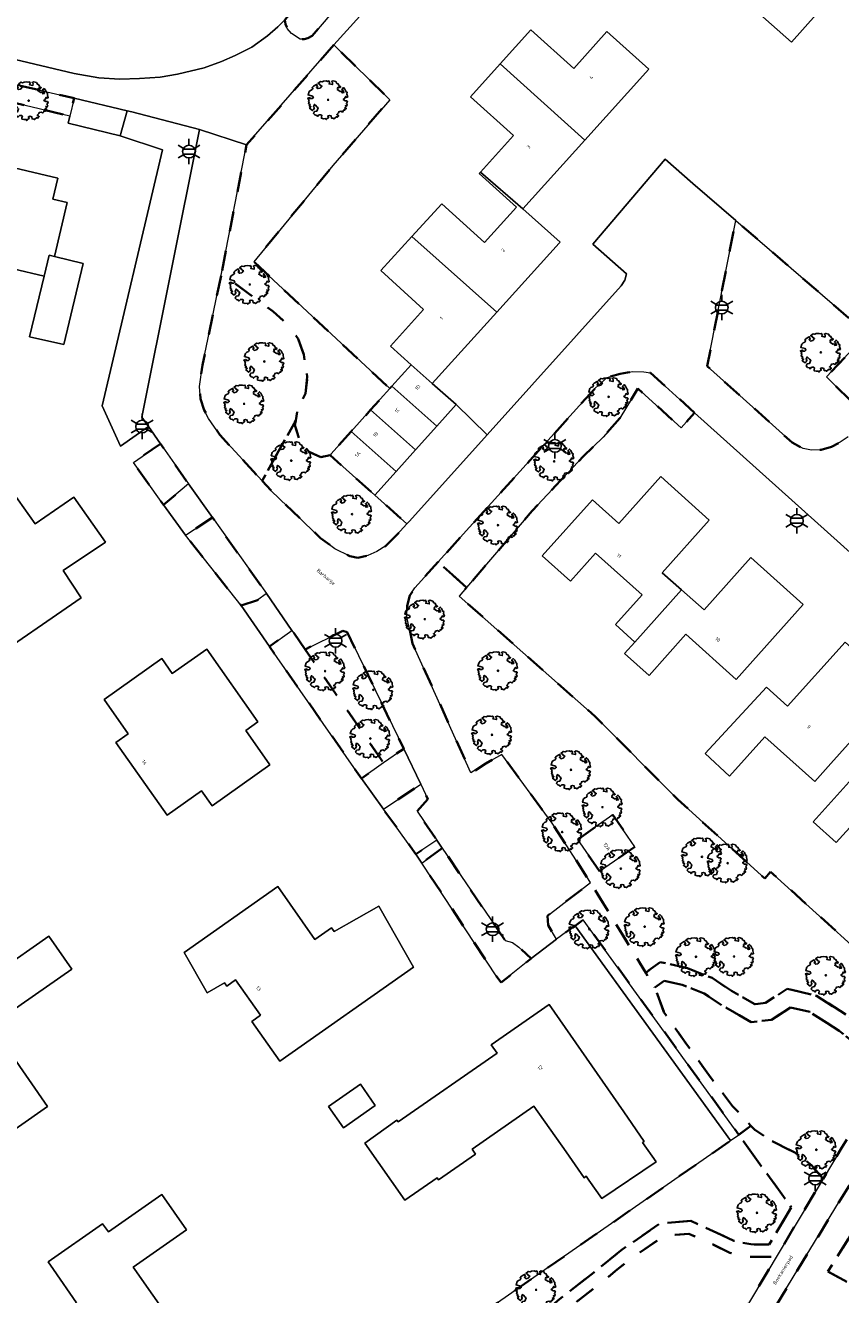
# Model space of a CAD drawing. Extents: x 105780 to 185197, y 477999 to 525027.
# Tile 365 of 562: x 107737 to 107818, y 478998 to 479124. Entities that reach past the tile are written whole.
import ezdxf
from ezdxf.enums import TextEntityAlignment as Align

# ---------------------------------------------------------------- set-up
doc = ezdxf.new("R2010")
doc.units = 0
doc.linetypes.add('XX-HIDDEN', pattern=[4, 2, -2])
for name, color, linetype, lineweight in [('B-GV-GR-BOOM-S', 252, 'Continuous', 25), ('B-GV-GR-HAAG_01-G', 252, 'GR-HAAG1', 13), ('B-GV-GR-MATERIAALGRENS-G', 252, 'XX-HIDDEN', 35), ('B-RO-IE-MEUBILAIR_WEGMEUBILAIR-S', 252, 'Continuous', 25), ('B-XX-KG-KADASTRAAL_BEBOUWING-G', 252, 'Continuous', 20), ('B1-WE-OG-BEBOUWING-T18', 7, 'Continuous', 18), ('B1-WE-OG-TERREIN_ERF-GV', 252, 'Continuous', 18), ('B1-WE-OG-TOPOGRAFIE-T18', 10, 'Continuous', 18), ('B1-WE-VH-VERHARDING_BETONSTRAATSTEEN-GV', 252, 'Continuous', 18), ('B1-WE-VH-VERHARDING_TEGEL-GV', 252, 'Continuous', 18), ('TIJDELIJK UIT -WE-VH-VERHARDING_ASFALT-GV', 252, 'Continuous', 18)]:
    doc.layers.add(name, color=color, linetype=linetype, lineweight=lineweight)
doc.styles.add('NLCS-ISO', font='NLCS-ISO.ttf')
doc.styles.add('NLCS-ISO-M200-T18', font='NLCS-ISO.ttf', dxfattribs={"height": 0.36})
doc.linetypes.add('GR-HAAG1', pattern='A,6,[176,NLCS.shx,S=0.125,R=0,X=0,Y=0],-2', length=8)

# ---------------------------------------------------------------- blocks, each defined once
blk = doc.blocks.new('B-SIE-WEG_LICHTMAST-SO')
at = {"ltscale": 0.1}
for p, q in [((-1.1, 0.63), (-2.19, 1.27)), ((0, 1.27), (0, 2.53)), ((1.1, 0.63), (2.19, 1.27)), ((-1.1, -0.63), (-2.19, -1.27)), ((0, -1.27), (0, -2.53)), ((1.1, -0.63), (2.19, -1.27))]:
    blk.add_line(p, q, dxfattribs=at)
at = {"flags": 128}
for points in [[(-1.16, 0.5), (1.16, 0.5)], [(-1.16, -0.5), (1.16, -0.5)]]:
    blk.add_lwpolyline(points, dxfattribs=at)
at = {"ltscale": 0.1}
blk.add_circle((0, 0), 1.27, dxfattribs=at)
at = {"style": 'NLCS-ISO'}
blk.add_attdef('TYPE', text='', height=1.8, dxfattribs=at).set_placement((0, 2.53), align=Align.BOTTOM_CENTER)
blk = doc.blocks.new('B-SGR-BOOM_06')
at = {"linetype": 'Continuous', "flags": 128}
blk.add_lwpolyline([(1.08, 1.41), (1.01, 1.58), (0.88, 1.63), (0.78, 1.81), (0.51, 1.88), (0.34, 1.81), (0.44, 1.71), (0.43, 1.52), (0.09, 1.59), (0.14, 1.73), (0.07, 1.88), (-0.06, 1.84), (-0.19, 1.88), (-0.46, 1.86), (-0.6, 1.79), (-0.78, 1.83), (-1.02, 1.64), (-0.85, 1.56), (-0.8, 1.46), (-0.63, 1.37), (-0.8, 1.16), (-1.02, 1.11), (-1.17, 1.24), (-1.05, 1.29), (-1.15, 1.54), (-1.45, 1.37), (-1.6, 1.21), (-1.52, 1.14), (-1.6, 1.01), (-1.77, 0.94), (-1.89, 0.82), (-2, 0.49), (-1.55, 0.37), (-1.48, 0.22), (-1.6, 0.12), (-1.8, 0.12), (-1.84, 0.22), (-2.04, 0.15), (-1.9, -0.07), (-1.97, -0.15), (-1.89, -0.22), (-1.95, -0.4), (-1.81, -0.47), (-1.89, -0.62), (-1.77, -0.64), (-1.72, -0.68), (-1.85, -0.84), (-1.57, -1.07), (-1.47, -0.97), (-1.38, -0.79), (-1.45, -0.7), (-1.37, -0.47), (-1.25, -0.54), (-1.12, -0.7), (-1, -0.8), (-1.12, -1.12), (-1.37, -1.17), (-1.47, -1.36), (-1.33, -1.51), (-1.13, -1.56), (-1.11, -1.61), (-1.08, -1.66), (-0.93, -1.49), (-0.73, -1.49), (-0.63, -1.56), (-0.68, -1.71), (-0.68, -1.84), (-0.46, -1.89), (-0.24, -1.88), (-0.19, -1.98), (-0.09, -1.86), (0.04, -1.79), (-0.02, -1.6), (0.11, -1.56), (0.31, -1.61), (0.34, -1.84), (0.46, -1.83), (0.58, -1.89), (0.83, -1.69), (0.95, -1.74), (0.93, -1.66), (1.06, -1.59), (0.96, -1.49), (0.85, -1.46), (1.03, -1.29), (1.05, -1.19), (1.26, -1.14), (1.42, -1.22), (1.51, -1.12), (1.51, -1.05), (1.65, -1.05), (1.65, -0.95), (1.78, -0.91), (1.78, -0.82), (1.63, -0.82), (1.82, -0.64), (1.7, -0.57), (1.85, -0.62), (1.9, -0.5), (1.82, -0.37), (1.93, -0.18), (1.87, -0.1), (1.7, -0.1), (1.5, 0.03), (1.63, 0.12), (1.75, 0.34), (1.82, 0.24), (1.95, 0.29), (1.87, 0.57), (1.88, 0.75), (1.8, 0.79), (1.67, 1.06), (1.53, 1.21), (1.35, 1.04), (1.47, 0.97), (1.57, 0.72), (1.41, 0.69), (1.33, 0.85), (1.2, 0.82), (1.06, 0.92), (0.9, 1.01), (0.98, 1.07), (0.93, 1.17), (1.01, 1.27), (1.15, 1.22), (1.26, 1.29)], close=True, dxfattribs=at)
blk.add_circle((0, 0), 0.06)
at = {"style": 'NLCS-ISO'}
blk.add_attdef('SOORT', text='', height=0.3, dxfattribs=at).set_placement((0, -0.36), align=Align.TOP_CENTER)

msp = doc.modelspace()

# ---------------------------------------------------------------- linework, layer by layer
at = {"layer": 'B-GV-GR-HAAG_01-G', "flags": 128}
msp.add_lwpolyline([(107753.966, 479113.706), (107747.209, 479115.473), (107746.756, 479115.591), (107746.049, 479113.089), (107750.27, 479111.688), (107744.245, 479086.15), (107746.086, 479082.141), (107748.873, 479084.088), (107748.215, 479085.03)], close=True, dxfattribs=at)
at = {"layer": 'B-GV-GR-MATERIAALGRENS-G', "flags": 128}
for points in [[(107768.641, 479131.517), (107762.476, 479124.667), (107762.543, 479124.214), (107762.72, 479123.809), (107763.136, 479123.314), (107764.022, 479122.741), (107764.411, 479122.737), (107764.782, 479122.822), (107765.208, 479123.079), (107770.731, 479129.547)], [(107721.12, 479121.604), (107720.67, 479119.922), (107741.033, 479115.053), (107741.449, 479116.842), (107722.066, 479121.338)], [(107767.359, 479122.161), (107758.66, 479112.177), (107756.158, 479099.351), (107761.314, 479095.564), (107762.807, 479094.243), (107763.799, 479092.853), (107764.375, 479091.269), (107764.719, 479089.036), (107764.535, 479087.392), (107763.725, 479085.594), (107763.569, 479084.701), (107763.485, 479084.219), (107763.974, 479082.591), (107764.89, 479081.584), (107766.076, 479081.048), (107766.996, 479081.25), (107767.095, 479081.36), (107769.089, 479083.585), (107771.034, 479085.755), (107772.944, 479087.886), (107759.392, 479100.524), (107767.281, 479110.127), (107772.941, 479116.693)], [(107826.968, 479100.129), (107825.729, 479101.229), (107819.476, 479094.289), (107807.46, 479104.648), (107804.619, 479090.12), (107813.105, 479082.491), (107814.191, 479081.897), (107815.03, 479081.741), (107816, 479081.762), (107817.018, 479082.057), (107817.883, 479082.538), (107818.692, 479083.067), (107820.353, 479084.892), (107820.07, 479085.535), (107816.512, 479089.048)], [(107764.375, 479091.269), (107763.799, 479092.853), (107762.807, 479094.243), (107761.314, 479095.564), (107756.158, 479099.351), (107754.258, 479090.209), (107753.973, 479088.093), (107754.061, 479086.868), (107754.442, 479085.725), (107754.868, 479084.909), (107755.979, 479083.267), (107760.21, 479078.684), (107763.569, 479084.701), (107763.725, 479085.594), (107764.535, 479087.392), (107764.719, 479089.036)], [(107865.72, 479076.066), (107871.015, 479079.292), (107872.61, 479080.542), (107877.602, 479085.13), (107877.793, 479085.956), (107876.935, 479087.559), (107876.478, 479088.819), (107876.363, 479089.62), (107876.799, 479090.541), (107871.946, 479094.877), (107870.62, 479093.404), (107868.608, 479091.17), (107868.382, 479091.374), (107861.93, 479084.28), (107862.191, 479084.045), (107860.108, 479081.734), (107859.963, 479081.864), (107853.607, 479074.844), (107853.77, 479074.698), (107851.765, 479072.472), (107844.951, 479065.236), (107836.074, 479073.385), (107826.195, 479082.098), (107820.875, 479076.083), (107820.924, 479075.819), (107821.625, 479074.735), (107822.886, 479073.4), (107836.948, 479060.814), (107833.784, 479057.923), (107839.172, 479052.952), (107838.836, 479052.566), (107830.09, 479042.513), (107829.697, 479042.35), (107820.053, 479031.447), (107810.933, 479039.685), (107810.352, 479039.027), (107801.697, 479046.879), (107793.441, 479055.183), (107779.881, 479067.177), (107780.61, 479068.029), (107778.623, 479069.828), (107777.777, 479070.592), (107776.103, 479068.741), (107775.439, 479068.007), (107774.955, 479067.239), (107774.693, 479066.225), (107774.644, 479065.121), (107775.222, 479062.462), (107781.052, 479049.54), (107782.535, 479050.499), (107784.126, 479051.387), (107789.145, 479044.53), (107792.98, 479038.598), (107798.489, 479029.618), (107799.923, 479030.677), (107802.637, 479030.068), (107805.113, 479029.099), (107807.055, 479027.794), (107809.369, 479026.48), (107810.435, 479026.599), (107812.606, 479028.009), (107815.536, 479027.318), (107818.794, 479025.221), (107820.97, 479023.51), (107822.185, 479022.863), (107822.541, 479022.8), (107823.509, 479023.919), (107824.226, 479024.413), (107825.261, 479024.046), (107827.158, 479027.335), (107834.627, 479039.284), (107840.403, 479048.408), (107844.91, 479055.408), (107844.515, 479060.754), (107846.665, 479062.907), (107850.345, 479063.228), (107851.565, 479064.563), (107853.52, 479066.496), (107857.764, 479070.383), (107860.025, 479072.167)], [(107803.367, 479085.476), (107798.947, 479089.449), (107798.294, 479089.538), (107797.178, 479089.574), (107796.663, 479089.489), (107795.921, 479089.367), (107794.649, 479088.978), (107793.456, 479087.934), (107777.777, 479070.592), (107778.623, 479069.828), (107780.61, 479068.029), (107787.158, 479075.681), (107792.242, 479081.097), (107794.223, 479083.032), (107795.895, 479084.922), (107797.696, 479087.885), (107802.012, 479083.977)], [(107766.996, 479081.25), (107766.076, 479081.048), (107764.89, 479081.584), (107763.974, 479082.591), (107763.485, 479084.219), (107763.569, 479084.701), (107760.21, 479078.684), (107761.127, 479077.688), (107766.04, 479072.976), (107767.48, 479071.898), (107768.976, 479071.16), (107769.749, 479071.013), (107770.758, 479071.244), (107771.641, 479071.635), (107772.541, 479072.182), (107773.665, 479073.287), (107774.654, 479074.383), (107771.465, 479077.243)], [(107750.066, 479082.381), (107747.376, 479080.5), (107750.387, 479076.292), (107752.858, 479078.386)], [(107889.067, 479077.18), (107890.142, 479078.379), (107884.185, 479080.455), (107881.399, 479080.584), (107879.674, 479079.425), (107878.081, 479077.108), (107877.55, 479075.435), (107876.754, 479072.345), (107874.366, 479070.929), (107870.385, 479070.414), (107867.057, 479069.96), (107865.416, 479069.408), (107862.093, 479066.976), (107859.235, 479064.573), (107855.683, 479061.22), (107852.902, 479058.407), (107851.053, 479056.454), (107849.728, 479054.819), (107847.247, 479051.324), (107830.842, 479025.535), (107830.71, 479024.377), (107830.71, 479022.832), (107830.842, 479021.03), (107831.638, 479018.841), (107831.771, 479016.781), (107829.648, 479014.078), (107827.79, 479012.533), (107824.606, 479010.731), (107822.35, 479008.8), (107816.644, 478999.813), (107819.961, 478998.011), (107825.203, 478994.778), (107833.629, 478988.47), (107834.889, 478986.732), (107835.752, 478984.479), (107834.956, 478982.484), (107827.392, 478974.021), (107826.331, 478971.897), (107826.994, 478969.837), (107833.695, 478962.242), (107839.94, 478959.449), (107842.718, 478959.889), (107828.838, 478972.406), (107840.325, 478985.171), (107823.901, 479000), (107821.675, 479002.01), (107832.466, 479014.071), (107846.741, 479030.154)], [(107755.261, 479075.028), (107752.563, 479073.251), (107758.119, 479066.235), (107759.761, 479066.787), (107760.649, 479067.435)], [(107764.506, 479061.857), (107763.186, 479063.766), (107760.938, 479062.157), (107770.126, 479049), (107772.327, 479050.546)], [(107768.701, 479063.591), (107768.278, 479063.72), (107764.506, 479061.857), (107772.327, 479050.546), (107774.336, 479051.958)], [(107851.053, 479056.454), (107849.722, 479057.645), (107848.397, 479056.01), (107845.916, 479052.515), (107836.641, 479037.697), (107813.663, 479000), (107808.156, 478990.936), (107808.435, 478990.161), (107809.603, 478988.86), (107810.767, 478988.27), (107812.337, 478988.224), (107813.854, 478989.055), (107815.169, 478990.211), (107817.16, 478992.185), (107818.752, 478993.902), (107819.994, 478994.976), (107821.213, 478995.387), (107825.992, 478992.234), (107831.8, 478988.146), (107832.97, 478987.013), (107833.763, 478985.067), (107833.378, 478983.748), (107832.471, 478982.474), (107824.087, 478973.631), (107823.864, 478972.412), (107823.985, 478970.645), (107824.487, 478968.784), (107826.13, 478966.281), (107828.028, 478964.066), (107832.096, 478959.832), (107834.952, 478956.768), (107835.889, 478955.647), (107836.549, 478954.185), (107836.05, 478952.379), (107841.793, 478946.396), (107843.622, 478946.145), (107844.437, 478946.822), (107842.753, 478959.858), (107842.718, 478959.889), (107839.94, 478959.449), (107833.695, 478962.242), (107826.994, 478969.837), (107826.331, 478971.897), (107827.392, 478974.021), (107834.956, 478982.484), (107835.752, 478984.479), (107834.889, 478986.732), (107833.629, 478988.47), (107825.203, 478994.778), (107819.961, 478998.011), (107816.644, 478999.813), (107822.35, 479008.8), (107824.606, 479010.731), (107827.79, 479012.533), (107829.648, 479014.078), (107831.771, 479016.781), (107831.638, 479018.841), (107830.842, 479021.03), (107830.71, 479022.832), (107830.71, 479024.377), (107830.842, 479025.535), (107847.247, 479051.324), (107849.728, 479054.819)], [(107775.69, 479045.714), (107776.743, 479046.931), (107776.033, 479048.413), (107772.309, 479045.921), (107775.564, 479041.431), (107777.636, 479042.853)], [(107793.883, 479039.732), (107791.681, 479042.901), (107795.204, 479045.349), (107797.406, 479042.179)], [(107778.182, 479042.049), (107776.149, 479040.547), (107783.624, 479029.212), (107784.071, 479028.642), (107787.06, 479031.032), (107785.834, 479032.176), (107785.186, 479032.631), (107784.446, 479032.842)], [(107800.301, 479025.677), (107799.399, 479028.135), (107798.489, 479029.618), (107792.98, 479038.598), (107788.672, 479035.291), (107788.745, 479034.362), (107789.568, 479032.974), (107791.441, 479034.32), (107791.452, 479034.305), (107792.252, 479034.903), (107807.766, 479013.458), (107808.979, 479014.336), (107807.157, 479016.316), (107805.116, 479018.977), (107802.556, 479022.486)], [(107812.929, 479026.153), (107814.848, 479025.7), (107817.788, 479023.808), (107820.02, 479022.053), (107821.613, 479021.205), (107823.436, 479020.881), (107825.261, 479024.046), (107824.226, 479024.413), (107823.509, 479023.919), (107822.541, 479022.8), (107822.185, 479022.863), (107820.97, 479023.51), (107818.794, 479025.221), (107815.536, 479027.318), (107812.606, 479028.009), (107810.435, 479026.599), (107809.369, 479026.48), (107807.055, 479027.794), (107805.113, 479029.099), (107802.637, 479030.068), (107799.923, 479030.677), (107798.489, 479029.618), (107799.399, 479028.135), (107800.316, 479028.813), (107802.129, 479028.406), (107804.305, 479027.555), (107806.143, 479026.32), (107809.002, 479024.695), (107811.035, 479024.923)], [(107820.02, 479022.053), (107817.788, 479023.808), (107814.848, 479025.7), (107812.929, 479026.153), (107811.035, 479024.923), (107809.002, 479024.695), (107806.143, 479026.32), (107804.305, 479027.555), (107802.129, 479028.406), (107800.316, 479028.813), (107799.399, 479028.135), (107800.301, 479025.677), (107802.556, 479022.486), (107805.116, 479018.977), (107807.157, 479016.316), (107808.979, 479014.336), (107809.323, 479013.962), (107811.237, 479012.732), (107813.375, 479011.671), (107815.032, 479010.425), (107816.172, 479009.045), (107818.047, 479012.177), (107822.814, 479019.802), (107823.436, 479020.881), (107821.613, 479021.205)], [(107788.701, 478982.203), (107785.734, 478983.68), (107783.934, 478986.419), (107784.288, 478988.669), (107785.504, 478990.817), (107787.677, 478993.411), (107790.476, 478995.94), (107794.088, 478998.727), (107795.639, 479000), (107796.765, 479000.924), (107800.32, 479003.37), (107802.781, 479003.586), (107804.818, 479002.687), (107806.875, 479001.673), (107808.843, 479001.276), (107811.509, 479001.259), (107816.172, 479009.045), (107815.032, 479010.425), (107813.375, 479011.671), (107811.237, 479012.732), (107809.323, 479013.962), (107808.979, 479014.336), (107807.766, 479013.458), (107813.012, 479006.205), (107810.803, 479002.513), (107808.972, 479002.525), (107807.282, 479002.866), (107802.992, 479004.859), (107799.883, 479004.586), (107796.013, 479001.924), (107793.31, 478999.705), (107789.674, 478996.9), (107786.775, 478994.28), (107784.472, 478991.532), (107783.088, 478989.087), (107782.624, 478986.136), (107784.875, 478982.711), (107786.601, 478982.119)], [(107788.701, 478982.203), (107786.601, 478982.119), (107784.875, 478982.711), (107782.624, 478986.136), (107783.088, 478989.087), (107784.472, 478991.532), (107786.775, 478994.28), (107789.674, 478996.9), (107793.31, 478999.705), (107796.013, 479001.924), (107799.883, 479004.586), (107802.992, 479004.859), (107807.282, 479002.866), (107808.972, 479002.525), (107810.803, 479002.513), (107813.012, 479006.205), (107807.766, 479013.458), (107806.956, 479012.872), (107788.429, 479000), (107781.517, 478995.197), (107773.212, 478989.426), (107773.636, 478988.936), (107773.734, 478987.067), (107781.979, 478975.204), (107756.767, 478957.541), (107760.727, 478952.235), (107763.111, 478952.861), (107765.639, 478953.262), (107767.331, 478954.402), (107769.749, 478956.169), (107771.912, 478958.284), (107774.91, 478960.955), (107778.034, 478963.245), (107779.385, 478964.662), (107782.329, 478967.99), (107784.658, 478970.374), (107786.867, 478971.74), (107789.847, 478972.79), (107792.48, 478974.001), (107793, 478974.579), (107793.875, 478975.55), (107796.183, 478979.125), (107796.011, 478980.228)], [(107784.362, 478957.647), (107785.44, 478958.866), (107786.702, 478960.679), (107793.833, 478972.218), (107794.655, 478973.571), (107803.484, 478988.096), (107808.433, 478996.12), (107810.755, 479000), (107811.509, 479001.259), (107808.843, 479001.276), (107806.875, 479001.673), (107804.818, 479002.687), (107802.781, 479003.586), (107800.32, 479003.37), (107796.765, 479000.924), (107795.639, 479000), (107794.088, 478998.727), (107790.476, 478995.94), (107787.677, 478993.411), (107785.504, 478990.817), (107784.288, 478988.669), (107783.934, 478986.419), (107785.734, 478983.68), (107788.701, 478982.203), (107796.011, 478980.228), (107796.183, 478979.125), (107793.875, 478975.55), (107793, 478974.579), (107792.48, 478974.001), (107789.847, 478972.79), (107786.867, 478971.74), (107784.658, 478970.374), (107782.329, 478967.99), (107779.385, 478964.662), (107778.034, 478963.245), (107774.91, 478960.955), (107771.912, 478958.284), (107769.749, 478956.169), (107767.331, 478954.402), (107765.639, 478953.262), (107763.111, 478952.861), (107760.727, 478952.235), (107757.756, 478950.615), (107755.358, 478948.953), (107753.238, 478946.97), (107751.313, 478944.917), (107756.872, 478944.952), (107760.789, 478945.295), (107764.401, 478945.983), (107766.931, 478946.552), (107769.751, 478947.256), (107772.381, 478948.519), (107774.818, 478949.756), (107777.318, 478951.451), (107779.623, 478953.172), (107781.397, 478954.654)]]:
    msp.add_lwpolyline(points, close=True, dxfattribs=at)
at = {"layer": 'B-XX-KG-KADASTRAAL_BEBOUWING-G', "flags": 128}
for points in [[(107823.676, 479128.146), (107817.776, 479133.389), (107818.214, 479133.882), (107817.583, 479134.443), (107809.612, 479125.473), (107813.034, 479122.433), (107816.866, 479126.747), (107819.98, 479123.987)], [(107783.962, 479120.259), (107792.393, 479112.662), (107798.784, 479119.755), (107794.607, 479123.5), (107791.296, 479119.807), (107787.008, 479123.653)], [(107783.962, 479120.259), (107781.009, 479116.969), (107785.284, 479113.132), (107781.986, 479109.457), (107786.222, 479105.813), (107792.393, 479112.662)], [(107740.747, 479106.436), (107739.326, 479106.771), (107739.821, 479108.875), (107729.953, 479111.198), (107727.673, 479101.638), (107728.822, 479101.368), (107728.125, 479098.407), (107734.231, 479096.969), (107734.932, 479099.947), (107735.385, 479099.838), (107738.469, 479099.097), (107738.969, 479101.179), (107739.481, 479101.056)], [(107786.222, 479105.813), (107781.986, 479109.457), (107781.879, 479109.338), (107785.59, 479105.988), (107782.385, 479102.455), (107778.128, 479106.318), (107775.149, 479103.035), (107783.614, 479095.495), (107789.848, 479102.373), (107789.934, 479102.468)], [(107775.149, 479103.035), (107772.072, 479099.644), (107776.329, 479095.781), (107773.025, 479092.095), (107775.072, 479090.26), (107777.167, 479088.382), (107783.614, 479095.495)], [(107742.372, 479100.362), (107739.481, 479101.056), (107738.969, 479101.179), (107738.469, 479099.097), (107737.014, 479093.04), (107740.427, 479092.262)], [(107777.167, 479088.382), (107775.072, 479090.26), (107773.15, 479088.116), (107777.642, 479084.133), (107779.566, 479086.28)], [(107771.034, 479085.755), (107775.523, 479081.77), (107777.642, 479084.133), (107773.15, 479088.116), (107772.944, 479087.886)], [(107769.089, 479083.585), (107773.576, 479079.598), (107775.523, 479081.77), (107771.034, 479085.755)], [(107769.089, 479083.585), (107767.095, 479081.36), (107766.996, 479081.25), (107771.465, 479077.243), (107773.576, 479079.598)], [(107741.416, 479077.054), (107737.57, 479074.396), (107735.314, 479077.586), (107724.169, 479079.614), (107723.266, 479075.584), (107728.537, 479067.876), (107727.597, 479067.214), (107732.391, 479060.303), (107742.171, 479067.009), (107740.373, 479069.724), (107744.578, 479072.554)], [(107798.124, 479067.303), (107795.461, 479064.337), (107797.401, 479062.595), (107802.058, 479067.795), (107800.109, 479069.514), (107804.817, 479074.76), (107799.986, 479079.095), (107795.79, 479074.437), (107793.189, 479076.78), (107788.167, 479071.206), (107790.968, 479068.682), (107793.476, 479071.476)], [(107802.058, 479067.795), (107797.401, 479062.595), (107796.381, 479061.455), (107798.817, 479059.273), (107802.491, 479063.375), (107807.509, 479058.879), (107814.196, 479066.343), (107808.985, 479071.019), (107804.31, 479065.809)], [(107810.36, 479053.157), (107815.358, 479048.695), (107816.942, 479050.469), (107823.589, 479057.914), (107818.379, 479062.59), (107812.635, 479056.189), (107810.518, 479058.112), (107804.42, 479051.474), (107806.857, 479049.235)], [(107760.997, 479050.354), (107758.574, 479053.787), (107759.8, 479054.653), (107754.694, 479061.887), (107751.252, 479059.473), (107750.215, 479060.944), (107744.437, 479056.873), (107746.863, 479053.431), (107745.629, 479052.575), (107750.74, 479045.332), (107754.173, 479047.755), (107755.218, 479046.276)], [(107828.348, 479043.57), (107833.347, 479049.157), (107828.517, 479053.492), (107823.847, 479048.305), (107820.869, 479050.975), (107815.202, 479044.653), (107817.488, 479042.604), (107821.199, 479046.693), (107826.687, 479041.713)], [(107797.406, 479042.179), (107795.204, 479045.349), (107791.681, 479042.901), (107793.883, 479039.732)], [(107775.326, 479030.182), (107771.849, 479036.258), (107767.405, 479033.716), (107767.148, 479034.086), (107765.462, 479032.913), (107761.783, 479038.201), (107752.449, 479031.643), (107754.719, 479027.619), (107756.461, 479028.601), (107756.693, 479028.273), (107757.567, 479028.89), (107760.049, 479025.373), (107759.175, 479024.756), (107761.976, 479020.787)], [(107736.162, 479026.444), (107741.229, 479029.967), (107738.946, 479033.251), (107733.879, 479029.728), (107728.945, 479026.297), (107731.08, 479023.227), (107724.939, 479018.958), (107730.763, 479010.645), (107738.794, 479016.266), (107733.166, 479024.361)], [(107787.334, 479016.316), (107790.541, 479011.74), (107792.331, 479009.169), (107792.555, 479009.325), (107792.822, 479008.939), (107794.098, 479007.088), (107799.513, 479010.741), (107798.178, 479012.667), (107798.344, 479012.783), (107796.286, 479015.74), (107788.838, 479026.439), (107783.077, 479022.429), (107783.65, 479021.606), (107773.774, 479014.731), (107773.657, 479014.898), (107770.462, 479012.618), (107774.463, 479006.929), (107777.672, 479009.163), (107777.82, 479008.952), (107781.503, 479011.533), (107781.175, 479012)], [(107771.506, 479016.355), (107770.017, 479018.487), (107766.829, 479016.26), (107768.318, 479014.129)], [(107747.52, 479000), (107747.338, 479000.261), (107752.654, 479003.983), (107750.206, 479007.481), (107744.875, 479003.754), (107744.302, 479004.574), (107738.856, 479000.767), (107739.392, 479000), (107741.708, 478996.687), (107738.477, 478994.426), (107744.423, 478985.929), (107753.121, 478991.988)]]:
    msp.add_lwpolyline(points, close=True, dxfattribs=at)
at = {"layer": 'B1-WE-OG-TERREIN_ERF-GV', "flags": 128}
for points in [[(107800.757, 479159.015), (107767.359, 479122.161), (107772.941, 479116.693), (107767.281, 479110.127), (107759.392, 479100.524), (107772.944, 479087.886), (107773.15, 479088.116), (107775.072, 479090.26), (107773.025, 479092.095), (107776.329, 479095.781), (107772.072, 479099.644), (107775.149, 479103.035), (107778.128, 479106.318), (107782.385, 479102.455), (107785.59, 479105.988), (107781.879, 479109.338), (107781.986, 479109.457), (107785.284, 479113.132), (107781.009, 479116.969), (107783.962, 479120.259), (107787.008, 479123.653), (107791.296, 479119.807), (107794.607, 479123.5), (107798.784, 479119.755), (107792.393, 479112.662), (107786.222, 479105.813), (107789.934, 479102.468), (107789.848, 479102.373), (107783.614, 479095.495), (107777.167, 479088.382), (107779.566, 479086.28), (107782.664, 479083.27), (107796.019, 479098.118), (107796.386, 479098.697), (107796.568, 479099.317), (107793.212, 479102.285), (107800.414, 479110.759), (107803.192, 479108.349), (107807.46, 479104.648), (107819.476, 479094.289)], [(107816.866, 479126.747), (107813.034, 479122.433), (107809.612, 479125.473)], [(107781.517, 478995.197), (107788.429, 479000), (107806.956, 479012.872), (107791.452, 479034.305), (107791.441, 479034.32), (107789.568, 479032.974), (107787.06, 479031.032), (107784.071, 479028.642), (107783.624, 479029.212), (107776.149, 479040.547), (107775.564, 479041.431), (107772.309, 479045.921), (107770.126, 479049), (107760.938, 479062.157), (107758.119, 479066.235), (107752.563, 479073.251), (107750.387, 479076.292), (107747.376, 479080.5), (107750.066, 479082.381), (107748.873, 479084.088), (107746.086, 479082.141), (107744.245, 479086.15), (107750.27, 479111.688), (107746.049, 479113.089), (107740.877, 479114.358), (107741.033, 479115.053), (107720.67, 479119.922)]]:
    msp.add_lwpolyline(points, dxfattribs=at)
for points in [[(107740.747, 479106.436), (107739.481, 479101.056), (107742.372, 479100.362), (107740.427, 479092.262), (107737.014, 479093.04), (107738.469, 479099.097), (107735.385, 479099.838), (107734.932, 479099.947), (107734.231, 479096.969), (107728.125, 479098.407), (107728.822, 479101.368), (107727.673, 479101.638), (107729.953, 479111.198), (107739.821, 479108.875), (107739.326, 479106.771)], [(107803.367, 479085.476), (107802.012, 479083.977), (107797.696, 479087.885), (107795.895, 479084.922), (107794.223, 479083.032), (107792.242, 479081.097), (107787.158, 479075.681), (107780.61, 479068.029), (107779.881, 479067.177), (107793.441, 479055.183), (107801.697, 479046.879), (107810.352, 479039.027), (107810.933, 479039.685), (107820.053, 479031.447), (107829.697, 479042.35), (107830.09, 479042.513), (107838.836, 479052.566), (107839.172, 479052.952), (107833.784, 479057.923), (107822.774, 479068.03)], [(107741.416, 479077.054), (107744.578, 479072.554), (107740.373, 479069.724), (107742.171, 479067.009), (107732.391, 479060.303), (107727.597, 479067.214), (107728.537, 479067.876), (107723.266, 479075.584), (107724.169, 479079.614), (107735.314, 479077.586), (107737.57, 479074.396)], [(107814.196, 479066.343), (107807.509, 479058.879), (107802.491, 479063.375), (107798.817, 479059.273), (107796.381, 479061.455), (107797.401, 479062.595), (107795.461, 479064.337), (107798.124, 479067.303), (107793.476, 479071.476), (107790.968, 479068.682), (107788.167, 479071.206), (107793.189, 479076.78), (107795.79, 479074.437), (107799.986, 479079.095), (107804.817, 479074.76), (107800.109, 479069.514), (107802.058, 479067.795), (107804.31, 479065.809), (107808.985, 479071.019)], [(107752.858, 479078.386), (107750.387, 479076.292), (107752.563, 479073.251), (107755.261, 479075.028)], [(107760.649, 479067.435), (107759.761, 479066.787), (107758.119, 479066.235), (107760.938, 479062.157), (107763.186, 479063.766)], [(107818.379, 479062.59), (107823.589, 479057.914), (107816.942, 479050.469), (107815.358, 479048.695), (107810.36, 479053.157), (107806.857, 479049.235), (107804.42, 479051.474), (107810.518, 479058.112), (107812.635, 479056.189)], [(107760.997, 479050.354), (107755.218, 479046.276), (107754.173, 479047.755), (107750.74, 479045.332), (107745.629, 479052.575), (107746.863, 479053.431), (107744.437, 479056.873), (107750.215, 479060.944), (107751.252, 479059.473), (107754.694, 479061.887), (107759.8, 479054.653), (107758.574, 479053.787)], [(107828.348, 479043.57), (107826.687, 479041.713), (107821.199, 479046.693), (107817.488, 479042.604), (107815.202, 479044.653), (107820.869, 479050.975), (107823.847, 479048.305), (107828.517, 479053.492), (107833.347, 479049.157)], [(107774.336, 479051.958), (107772.327, 479050.546), (107770.126, 479049), (107772.309, 479045.921), (107776.033, 479048.413)], [(107778.182, 479042.049), (107777.636, 479042.853), (107775.564, 479041.431), (107776.149, 479040.547)], [(107775.326, 479030.182), (107761.976, 479020.787), (107759.175, 479024.756), (107760.049, 479025.373), (107757.567, 479028.89), (107756.693, 479028.273), (107756.461, 479028.601), (107754.719, 479027.619), (107752.449, 479031.643), (107761.783, 479038.201), (107765.462, 479032.913), (107767.148, 479034.086), (107767.405, 479033.716), (107771.849, 479036.258)], [(107792.252, 479034.903), (107791.452, 479034.305), (107806.956, 479012.872), (107807.766, 479013.458)], [(107736.162, 479026.444), (107733.166, 479024.361), (107738.794, 479016.266), (107730.763, 479010.645), (107724.939, 479018.958), (107731.08, 479023.227), (107728.945, 479026.297), (107733.879, 479029.728), (107738.946, 479033.251), (107741.229, 479029.967)], [(107787.334, 479016.316), (107781.175, 479012), (107781.503, 479011.533), (107777.82, 479008.952), (107777.672, 479009.163), (107774.463, 479006.929), (107770.462, 479012.618), (107773.657, 479014.898), (107773.774, 479014.731), (107783.65, 479021.606), (107783.077, 479022.429), (107788.838, 479026.439), (107796.286, 479015.74), (107798.344, 479012.783), (107798.178, 479012.667), (107799.513, 479010.741), (107794.098, 479007.088), (107792.822, 479008.939), (107792.555, 479009.325), (107792.331, 479009.169), (107790.541, 479011.74)], [(107771.506, 479016.355), (107768.318, 479014.129), (107766.829, 479016.26), (107770.017, 479018.487)], [(107747.52, 479000), (107753.121, 478991.988), (107744.423, 478985.929), (107738.477, 478994.426), (107741.708, 478996.687), (107739.392, 479000), (107738.856, 479000.767), (107744.302, 479004.574), (107744.875, 479003.754), (107750.206, 479007.481), (107752.654, 479003.983), (107747.338, 479000.261)]]:
    msp.add_lwpolyline(points, close=True, dxfattribs=at)
at = {"layer": 'B1-WE-VH-VERHARDING_BETONSTRAATSTEEN-GV', "flags": 128}
for points in [[(107818.692, 479083.067), (107817.883, 479082.538), (107817.018, 479082.057), (107816, 479081.762), (107815.03, 479081.741), (107814.191, 479081.897), (107813.105, 479082.491), (107804.619, 479090.12), (107807.46, 479104.648), (107803.192, 479108.349), (107800.414, 479110.759), (107793.212, 479102.285), (107796.568, 479099.317), (107796.386, 479098.697), (107796.019, 479098.118), (107782.664, 479083.27), (107774.914, 479074.672), (107774.654, 479074.383), (107773.665, 479073.287), (107772.541, 479072.182), (107771.641, 479071.635), (107770.758, 479071.244), (107769.749, 479071.013), (107768.976, 479071.16), (107767.48, 479071.898), (107766.04, 479072.976), (107761.127, 479077.688), (107760.21, 479078.684), (107755.979, 479083.267), (107754.868, 479084.909), (107754.442, 479085.725), (107754.061, 479086.868), (107753.973, 479088.093), (107754.258, 479090.209), (107756.158, 479099.351), (107758.66, 479112.177), (107753.966, 479113.706), (107748.215, 479085.03), (107748.873, 479084.088), (107750.066, 479082.381), (107752.858, 479078.386), (107755.261, 479075.028), (107760.649, 479067.435), (107763.186, 479063.766), (107764.506, 479061.857), (107768.278, 479063.72), (107768.701, 479063.591), (107774.336, 479051.958), (107776.033, 479048.413), (107776.743, 479046.931), (107775.69, 479045.714), (107777.636, 479042.853), (107778.182, 479042.049), (107784.446, 479032.842), (107785.186, 479032.631), (107785.834, 479032.176), (107787.06, 479031.032), (107789.568, 479032.974), (107788.745, 479034.362), (107788.672, 479035.291), (107792.98, 479038.598), (107789.145, 479044.53), (107784.126, 479051.387), (107782.535, 479050.499), (107781.052, 479049.54), (107775.222, 479062.462), (107774.644, 479065.121), (107774.693, 479066.225), (107774.955, 479067.239), (107775.439, 479068.007), (107776.103, 479068.741), (107777.777, 479070.592), (107793.456, 479087.934), (107794.649, 479088.978), (107795.921, 479089.367), (107796.663, 479089.489), (107797.178, 479089.574), (107798.294, 479089.538), (107798.947, 479089.449), (107803.367, 479085.476), (107822.774, 479068.03)], [(107826.968, 479100.129), (107816.512, 479089.048), (107820.07, 479085.535)]]:
    msp.add_lwpolyline(points, dxfattribs=at)
msp.add_lwpolyline([(107782.664, 479083.27), (107779.566, 479086.28), (107777.642, 479084.133), (107775.523, 479081.77), (107773.576, 479079.598), (107771.465, 479077.243), (107774.654, 479074.383), (107774.914, 479074.672)], close=True, dxfattribs=at)
at = {"layer": 'B1-WE-VH-VERHARDING_TEGEL-GV', "flags": 128}
for points in [[(107722.066, 479121.338), (107741.449, 479116.842), (107746.756, 479115.591), (107747.209, 479115.473), (107753.966, 479113.706), (107758.66, 479112.177), (107767.359, 479122.161), (107800.757, 479159.015)], [(107770.731, 479129.547), (107765.208, 479123.079), (107764.782, 479122.822), (107764.411, 479122.737), (107764.022, 479122.741), (107763.136, 479123.314), (107762.72, 479123.809), (107762.543, 479124.214)], [(107762.476, 479124.667), (107761.792, 479123.978), (107760.74, 479123.079), (107759.184, 479121.944), (107757.535, 479121.089), (107756.155, 479120.508), (107754.429, 479119.87), (107751.77, 479119.257), (107750.025, 479118.954), (107747.975, 479118.802), (107746.022, 479118.759), (107743.905, 479118.863), (107741.445, 479119.323), (107722.368, 479123.841)]]:
    msp.add_lwpolyline(points, dxfattribs=at)
msp.add_lwpolyline([(107746.756, 479115.591), (107741.449, 479116.842), (107741.033, 479115.053), (107740.877, 479114.358), (107746.049, 479113.089)], close=True, dxfattribs=at)
at = {"layer": 'TIJDELIJK UIT -WE-VH-VERHARDING_ASFALT-GV', "flags": 128}
for points in [[(107722.368, 479123.841), (107741.445, 479119.323), (107743.905, 479118.863), (107746.022, 479118.759), (107747.975, 479118.802), (107750.025, 479118.954), (107751.77, 479119.257), (107754.429, 479119.87), (107756.155, 479120.508), (107757.535, 479121.089), (107759.184, 479121.944), (107760.74, 479123.079), (107761.792, 479123.978), (107762.476, 479124.667)], [(107808.156, 478990.936), (107813.663, 479000), (107836.641, 479037.697)], [(107818.047, 479012.177), (107816.172, 479009.045), (107811.509, 479001.259), (107810.755, 479000), (107808.433, 478996.12)]]:
    msp.add_lwpolyline(points, dxfattribs=at)

# ---------------------------------------------------------------- block references
at = {"layer": 'B-GV-GR-BOOM-S', "linetype": 'Continuous', "lineweight": 0}
for p in [(107736.921, 479116.6), (107766.802, 479116.686), (107758.98, 479098.268), (107760.441, 479090.575), (107815.955, 479091.503), (107794.792, 479087.061), (107758.419, 479086.356), (107763.119, 479080.686), (107789.352, 479080.63), (107769.172, 479075.356), (107783.746, 479074.259), (107776.451, 479064.881), (107766.499, 479059.701), (107783.744, 479059.735), (107771.301, 479057.83), (107771.003, 479052.981), (107783.156, 479053.341), (107791.038, 479049.853), (107794.177, 479046.131), (107790.142, 479043.654), (107804.091, 479041.172), (107795.995, 479039.991), (107806.655, 479040.547), (107792.861, 479033.97), (107798.377, 479034.203), (107803.504, 479031.208), (107807.301, 479031.235), (107816.452, 479029.35), (107815.508, 479011.957), (107809.595, 479005.66), (107787.55, 478997.987)]:
    msp.add_blockref('B-SGR-BOOM_06', p, dxfattribs=at)
at = {"layer": 'B-RO-IE-MEUBILAIR_WEGMEUBILAIR-S', "xscale": 0.5, "yscale": 0.5, "zscale": 0.5}
for p in [(107752.915, 479111.517), (107806.07, 479095.956), (107748.235, 479084.091), (107789.426, 479082.16), (107813.562, 479074.7), (107767.541, 479062.722), (107783.204, 479033.95), (107815.392, 479009.092)]:
    msp.add_blockref('B-SIE-WEG_LICHTMAST-SO', p, dxfattribs=at)

# ---------------------------------------------------------------- texts
at = {"layer": 'B1-WE-OG-BEBOUWING-T18', "style": 'NLCS-ISO-M200-T18'}
for s, rotation, p in [('4', 48, (107793.051, 479118.917)), ('3', 48, (107786.796, 479111.971)), ('2', 48, (107784.248, 479101.683)), ('1', 48, (107778.093, 479094.901)), ('1D', 48.1, (107775.735, 479087.999)), ('1C', 48.1, (107773.679, 479085.705)), ('1B', 48.1, (107771.538, 479083.317)), ('1A', 48.1, (107769.742, 479081.314)), ('11', 318.1, (107795.821, 479071.202)), ('10', 322.5, (107805.673, 479062.855)), ('9', 318.2, (107814.751, 479054.133)), ('14', 305.1, (107748.465, 479050.605)), ('12A', 304.8, (107794.611, 479042.189)), ('13', 308.8, (107759.854, 479028.047)), ('12', 35, (107787.951, 479020.136))]:
    msp.add_text(s, height=0.36, rotation=rotation, dxfattribs=at).set_placement(p, align=Align.MIDDLE)
at = {"layer": 'B1-WE-OG-TOPOGRAFIE-T18', "style": 'NLCS-ISO-M200-T18'}
for s, rotation, p in [('Barbarije', 319.7, (107766.549, 479069.056)), ('Boekanierpad', 58.5, (107812.206, 478999.933))]:
    msp.add_text(s, height=0.36, rotation=rotation, dxfattribs=at).set_placement(p, align=Align.MIDDLE)

doc.saveas('drawing.dxf')
